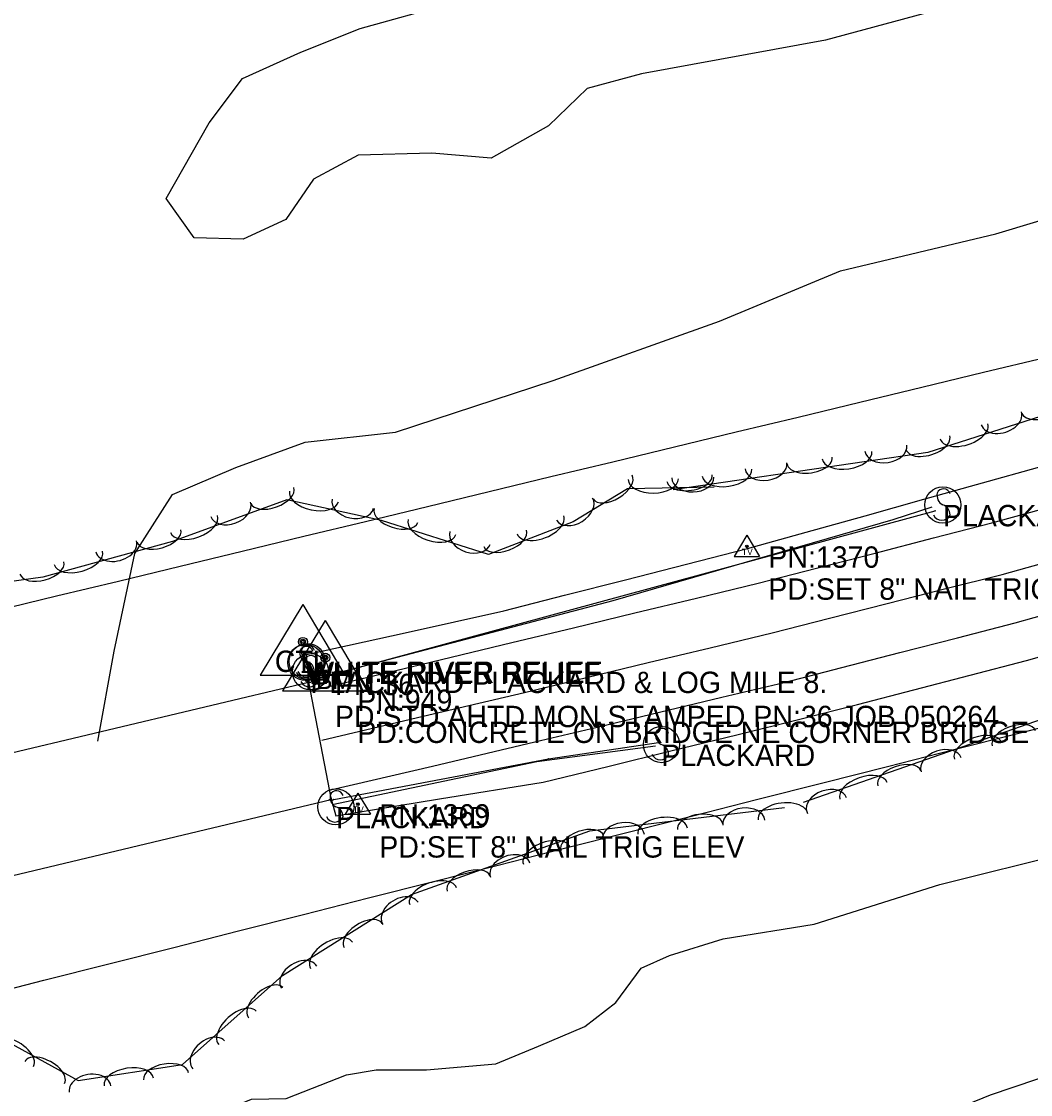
# Model space of a CAD drawing. Extents: x 1441650 to 1491889, y 345904 to 358319.
# Drawn here: x 1486974.8 to 1487211.3, y 346406.8 to 346658.3 of the extents above; entities that cross this region are included whole.
import ezdxf

# ---------------------------------------------------------------- set-up
doc = ezdxf.new("R2010")
doc.units = 0
for name, color, linetype in [('S_BRIDGE', 7, 'Continuous'), ('S_EDGE_PAVEMENT', 7, 'Continuous'), ('S_GUARDRAIL', 7, 'Continuous'), ('S_MSC_PT_SYM', 7, 'Continuous'), ('S_PAVEMENT_CROWN', 7, 'Continuous'), ('S_PRIMARY_CTL', 7, 'Continuous'), ('S_PRIMARY_CTL_ANNOT', 7, 'Continuous'), ('S_RDW_PT_SYM', 7, 'Continuous'), ('S_SECONDARY_CTL', 7, 'Continuous'), ('S_SECONDARY_CTL_ANNOT', 7, 'Continuous'), ('S_SHOULDER', 7, 'Continuous'), ('S_SIGN', 7, 'Continuous'), ('S_SIGN_ANNOT', 7, 'Continuous'), ('S_STR_PT_SYM', 7, 'Continuous'), ('S_STREAM', 7, 'Continuous'), ('S_TREE', 7, 'Continuous')]:
    doc.layers.add(name, color=color, linetype=linetype)

msp = doc.modelspace()

# ---------------------------------------------------------------- linework, layer by layer
at = {"layer": 'S_BRIDGE'}
for p, q in [((1486776.14, 346440.13), (1487042.08, 346503.46)), ((1487042.08, 346503.46), (1487047.36, 346475.84)), ((1487047.36, 346475.84), (1486782.56, 346412.89))]:
    msp.add_line(p, q, dxfattribs=at)
at = {"layer": 'S_EDGE_PAVEMENT'}
for points in [[(1487042.53, 346501.4), (1487066.11, 346507.06), (1487089.7, 346512.73), (1487104.14, 346516.2), (1487118.59, 346519.67), (1487133.04, 346523.15), (1487147.48, 346526.62), (1487161.17, 346530.16), (1487174.86, 346533.7), (1487188.55, 346537.23), (1487202.24, 346540.77), (1487215.37, 346544.4), (1487228.49, 346548.04), (1487241.61, 346551.68), (1487254.74, 346555.31), (1487267.79, 346559.26), (1487280.85, 346563.2), (1487293.91, 346567.14), (1487306.97, 346571.08), (1487319.68, 346575.25), (1487332.4, 346579.41), (1487345.11, 346583.57)], [(1487047.19, 346478.18), (1487071.16, 346483.8), (1487095.13, 346489.43), (1487109.73, 346492.92), (1487124.34, 346496.41), (1487138.94, 346499.91), (1487153.54, 346503.4), (1487167.09, 346506.89), (1487180.63, 346510.38), (1487194.17, 346513.87), (1487207.72, 346517.36), (1487221.05, 346521.08), (1487234.39, 346524.79), (1487247.72, 346528.51), (1487261.06, 346532.23), (1487274.32, 346536.2), (1487287.58, 346540.18), (1487300.84, 346544.15), (1487314.1, 346548.13), (1487327.01, 346552.35), (1487339.91, 346556.57), (1487352.82, 346560.79)]]:
    msp.add_lwpolyline(points, dxfattribs=at)
at = {"layer": 'S_GUARDRAIL'}
for p, q in [((1487043.07, 346504), (1487188.94, 346543.63)), ((1487098.28, 346485.49), (1487124.09, 346489.32)), ((1487047.96, 346475.95), (1487098.28, 346485.49))]:
    msp.add_line(p, q, dxfattribs=at)
for points in [[(1487041.38, 346503.66), (1487072.67, 346511.9), (1487113.45, 346522.6), (1487179.11, 346541.6), (1487188.24, 346544.52)], [(1487123.38, 346488.43), (1487095.55, 346484.76), (1487047.57, 346474.71)]]:
    msp.add_lwpolyline(points, dxfattribs=at)
at = {"layer": 'S_MSC_PT_SYM'}
for points in [[(1487041.08, 346509.93), (1487041.08, 346509.98), (1487041.08, 346509.93), (1487041.03, 346509.93), (1487041.08, 346509.93), (1487041.08, 346509.88), (1487041.08, 346509.93), (1487041.13, 346509.93)], [(1487042.02, 346506.52), (1487042.02, 346506.57), (1487042.02, 346506.52), (1487041.97, 346506.52), (1487042.02, 346506.52), (1487042.02, 346506.47), (1487042.02, 346506.52), (1487042.07, 346506.52)]]:
    msp.add_lwpolyline(points, dxfattribs=at)
at = {"layer": 'S_PAVEMENT_CROWN'}
msp.add_lwpolyline([(1487045.16, 346489.87), (1487068.92, 346495.45), (1487092.67, 346501.03), (1487107.19, 346504.52), (1487121.7, 346508.02), (1487136.21, 346511.51), (1487150.72, 346515.01), (1487164.2, 346518.43), (1487177.68, 346521.86), (1487191.15, 346525.28), (1487204.63, 346528.71), (1487217.76, 346532.37), (1487230.89, 346536.03), (1487244.02, 346539.69), (1487257.15, 346543.35), (1487270.21, 346547.25), (1487283.26, 346551.14), (1487296.32, 346555.04), (1487309.37, 346558.94), (1487322.59, 346563.24), (1487335.82, 346567.55), (1487349.04, 346571.85)], dxfattribs=at)
at = {"layer": 'S_PRIMARY_CTL'}
for p, q in [((1487040.75, 346521.61), (1487030.72, 346505.1)), ((1487040.75, 346521.61), (1487050.57, 346505.1)), ((1487045.99, 346517.9), (1487035.96, 346501.39)), ((1487045.99, 346517.9), (1487055.82, 346501.39)), ((1487030.72, 346505.1), (1487050.57, 346505.1)), ((1487035.96, 346501.39), (1487055.82, 346501.39))]:
    msp.add_line(p, q, dxfattribs=at)
for centre, radius in [((1487040.75, 346512.91), 1.04), ((1487040.75, 346512.91), 0.609), ((1487040.75, 346512.91), 0.344), ((1487045.99, 346509.2), 1.04), ((1487045.99, 346509.2), 0.609), ((1487045.99, 346509.2), 0.344)]:
    msp.add_circle(centre, radius, dxfattribs=at)
at = {"layer": 'S_RDW_PT_SYM'}
for points in [[(1487188.94, 346543.63), (1487188.94, 346543.68), (1487188.94, 346543.63), (1487188.89, 346543.63), (1487188.94, 346543.63), (1487188.94, 346543.58), (1487188.94, 346543.63), (1487188.99, 346543.63)], [(1487043.07, 346504), (1487043.07, 346504.05), (1487043.07, 346504), (1487043.02, 346504), (1487043.07, 346504), (1487043.07, 346503.95), (1487043.07, 346504), (1487043.12, 346504)], [(1487124.09, 346489.32), (1487124.09, 346489.37), (1487124.09, 346489.32), (1487124.04, 346489.32), (1487124.09, 346489.32), (1487124.09, 346489.27), (1487124.09, 346489.32), (1487124.14, 346489.32)], [(1487098.28, 346485.49), (1487098.28, 346485.54), (1487098.28, 346485.49), (1487098.23, 346485.49), (1487098.28, 346485.49), (1487098.28, 346485.44), (1487098.28, 346485.49), (1487098.33, 346485.49)], [(1487047.96, 346475.95), (1487047.96, 346476), (1487047.96, 346475.95), (1487047.91, 346475.95), (1487047.96, 346475.95), (1487047.96, 346475.9), (1487047.96, 346475.95), (1487048.01, 346475.95)]]:
    msp.add_lwpolyline(points, dxfattribs=at)
at = {"layer": 'S_SECONDARY_CTL'}
for p, q in [((1487144.84, 346537.87), (1487141.83, 346532.92)), ((1487144.84, 346537.87), (1487147.79, 346532.92)), ((1487141.83, 346532.92), (1487147.79, 346532.92)), ((1487053.65, 346477.45), (1487050.64, 346472.49)), ((1487053.65, 346477.45), (1487056.6, 346472.49)), ((1487050.64, 346472.49), (1487056.6, 346472.49))]:
    msp.add_line(p, q, dxfattribs=at)
for centre, radius in [((1487144.84, 346535.26), 0.311), ((1487144.84, 346535.26), 0.183), ((1487144.84, 346535.26), 0.103), ((1487053.65, 346474.84), 0.311), ((1487053.65, 346474.84), 0.183), ((1487053.65, 346474.84), 0.103)]:
    msp.add_circle(centre, radius, dxfattribs=at)
at = {"layer": 'S_SHOULDER'}
for points in [[(1487042.15, 346503.54), (1487041.59, 346509.89), (1487064.71, 346515.03), (1487087.82, 346520.17), (1487102.1, 346523.81), (1487116.39, 346527.46), (1487130.68, 346531.1), (1487144.96, 346534.75), (1487158.74, 346538.6), (1487172.52, 346542.45), (1487186.29, 346546.29), (1487200.07, 346550.14), (1487212.93, 346553.74), (1487225.79, 346557.34), (1487238.65, 346560.94), (1487251.51, 346564.55), (1487264.35, 346568.48), (1487277.18, 346572.42), (1487290.02, 346576.35), (1487302.86, 346580.29), (1487315.9, 346584.48), (1487328.93, 346588.68), (1487341.97, 346592.87), (1487355, 346597.06)], [(1487047.48, 346475.78), (1487048.46, 346472.16), (1487072.78, 346476.07), (1487097.09, 346479.98), (1487112.2, 346483.69), (1487127.32, 346487.4), (1487142.43, 346491.11), (1487157.55, 346494.82), (1487170.74, 346498.25), (1487183.94, 346501.67), (1487197.13, 346505.09), (1487210.33, 346508.51), (1487223.66, 346512.29), (1487237, 346516.06), (1487250.33, 346519.83), (1487263.67, 346523.61), (1487277.17, 346527.72), (1487290.67, 346531.83), (1487304.17, 346535.94), (1487317.67, 346540.06), (1487330.41, 346544.18), (1487343.16, 346548.29)]]:
    msp.add_lwpolyline(points, dxfattribs=at)
at = {"layer": 'S_SIGN'}
msp.add_line((1487042.02, 346506.52), (1487041.08, 346509.93), dxfattribs=at)
for centre in [(1487190.76, 346544.96), (1487041.42, 346508.04), (1487041.77, 346508.28), (1487042.52, 346505.9), (1487124.79, 346488.82), (1487048.49, 346474.23)]:
    msp.add_circle(centre, 4.24, dxfattribs=at)
for centre, radius, start, end in [((1487190.88, 346547.12), 1.62, 16.5258, 156.8957), ((1487191.92, 346547.22), 2.55, 167.1196, 241.9813), ((1487190.06, 346542.68), 2.38, 358.6529, 73.7063), ((1487190.5, 346543.57), 2.17, 204.641, 335.359), ((1487042.59, 346510.29), 2.55, 167.1196, 241.9813), ((1487041.55, 346510.19), 1.62, 16.5258, 156.8957), ((1487042.94, 346510.53), 2.55, 167.1196, 241.9813), ((1487041.9, 346510.43), 1.62, 16.5258, 156.8957), ((1487043.69, 346508.15), 2.55, 167.1196, 241.9813), ((1487042.65, 346508.05), 1.62, 16.5258, 156.8957), ((1487040.72, 346505.76), 2.38, 358.6529, 73.7063), ((1487041.07, 346505.99), 2.38, 358.6529, 73.7063), ((1487041.16, 346506.64), 2.17, 204.641, 335.359), ((1487041.51, 346506.88), 2.17, 204.641, 335.359), ((1487041.82, 346503.62), 2.38, 358.6529, 73.7063), ((1487042.26, 346504.5), 2.17, 204.641, 335.359), ((1487124.92, 346490.98), 1.62, 16.5258, 156.8957), ((1487125.96, 346491.08), 2.55, 167.1196, 241.9813), ((1487124.09, 346486.54), 2.38, 358.6529, 73.7063), ((1487124.53, 346487.42), 2.17, 204.641, 335.359), ((1487048.61, 346476.39), 1.62, 16.5258, 156.8957), ((1487049.65, 346476.49), 2.55, 167.1196, 241.9813), ((1487047.79, 346471.95), 2.38, 358.6529, 73.7063), ((1487048.23, 346472.84), 2.17, 204.641, 335.359)]:
    msp.add_arc(centre, radius, start, end, dxfattribs=at)
at = {"layer": 'S_STR_PT_SYM'}
for points in [[(1487042.08, 346503.46), (1487042.08, 346503.96), (1487042.08, 346503.46), (1487041.58, 346503.46), (1487042.08, 346503.46), (1487042.08, 346502.96), (1487042.08, 346503.46), (1487042.58, 346503.46)], [(1487047.36, 346475.84), (1487047.36, 346476.34), (1487047.36, 346475.84), (1487046.86, 346475.84), (1487047.36, 346475.84), (1487047.36, 346475.34), (1487047.36, 346475.84), (1487047.86, 346475.84)]]:
    msp.add_lwpolyline(points, dxfattribs=at)
at = {"layer": 'S_STREAM'}
for points in [[(1486992.67, 346489.61), (1486996.49, 346510.72), (1487001.33, 346533.58), (1487010.19, 346547.42), (1487025.01, 346553.78), (1487041.31, 346559.69), (1487062.42, 346562), (1487099.42, 346574.12), (1487138.37, 346588.04), (1487166.77, 346599.81), (1487203.13, 346608.54), (1487258.45, 346625.16), (1487302.8, 346635.93), (1487351, 346651.77), (1487443.63, 346683.15), (1487525.93, 346713.79), (1487622.22, 346751.64)], [(1487209.03, 346666.31), (1487163.23, 346653.87), (1487120.1, 346646), (1487107.41, 346642.57), (1487098.33, 346633.82), (1487084.84, 346626.25), (1487070.96, 346627.43), (1487053.74, 346626.97), (1487043.23, 346621.34), (1487036.75, 346611.86), (1487026.73, 346607.23), (1487015.23, 346607.59), (1487008.67, 346616.77), (1487018.81, 346634.49), (1487026.56, 346644.92), (1487040.3, 346651.09), (1487054.2, 346656.65), (1487075.06, 346662.41)], [(1486974.85, 346387.79), (1486989.75, 346391.34), (1487001.95, 346394.74), (1487014.68, 346399.98), (1487028.71, 346405.75), (1487036.84, 346405.9), (1487050.94, 346411.41), (1487057.95, 346412.62), (1487069.71, 346412.61), (1487085.98, 346414.03), (1487095.99, 346418.13), (1487106.86, 346422.79), (1487114.06, 346428.41), (1487120.01, 346436.44), (1487126.69, 346439.43), (1487139.26, 346443.32), (1487160.61, 346446.76), (1487190.03, 346456.06), (1487220.16, 346463.53), (1487244.91, 346470.54), (1487264.69, 346474.43), (1487293.86, 346484.24), (1487326.92, 346491.58), (1487361.37, 346502.6)], [(1487390.13, 346458.57), (1487341.15, 346454.93), (1487317.51, 346441.43), (1487257.05, 346425.37), (1487201.85, 346406.63), (1487170.27, 346393.81), (1487154.75, 346390.86), (1487134.67, 346389.81), (1487112.23, 346384.6), (1487094.81, 346380.24), (1487070.62, 346375.49), (1487030.4, 346371.7), (1487009.48, 346368.29), (1486984.72, 346364.06), (1486979.06, 346361.72), (1486979.21, 346355.69), (1486977.51, 346352.5), (1486978.38, 346345.99), (1486978.64, 346330.09), (1486984.22, 346316.64), (1486991.55, 346298.95)]]:
    msp.add_lwpolyline(points, dxfattribs=at)
at = {"layer": 'S_TREE'}
for points in [[(1487905.63, 346874.21), (1487830.8, 346830.85), (1487735.91, 346777.07), (1487643.51, 346738.1), (1487608.92, 346718.16), (1487581.43, 346700.77), (1487539.54, 346680.46), (1487496.1, 346671.13), (1487467.06, 346660.41), (1487438.75, 346639.81), (1487401.17, 346623.93), (1487351.16, 346616.55), (1487328.07, 346608.87), (1487301.68, 346595.48), (1487266.02, 346580.7), (1487221.18, 346568.09), (1487187.25, 346557.3), (1487127.56, 346548.55)], [(1487158.05, 346475.3), (1487227.51, 346499.55), (1487263.38, 346513.84), (1487302.75, 346516.19), (1487338.11, 346528.35), (1487382.41, 346544.19), (1487446.24, 346564.19), (1487493.49, 346588.41), (1487513.08, 346595.21), (1487537.87, 346589), (1487552.15, 346605.94), (1487564.85, 346620.62), (1487592.07, 346636.88)], [(1486968.55, 346520.17), (1486983.03, 346523.66), (1486997.51, 346527.15), (1487012, 346530.65), (1487026.48, 346534.14), (1487040.96, 346537.63), (1487055.44, 346541.13), (1487069.93, 346544.62), (1487084.41, 346548.11), (1487098.89, 346551.6), (1487113.38, 346555.1), (1487127.86, 346558.59), (1487142.34, 346562.08), (1487156.83, 346565.57), (1487171.31, 346569.07), (1487185.79, 346572.56), (1487200.27, 346576.05), (1487214.76, 346579.54)], [(1486968.55, 346520.17), (1486983.03, 346523.66), (1486997.51, 346527.15), (1487011.99, 346530.65), (1487026.48, 346534.14), (1487040.96, 346537.63), (1487055.44, 346541.12), (1487069.93, 346544.62), (1487084.41, 346548.11), (1487098.89, 346551.6), (1487113.37, 346555.09), (1487127.86, 346558.59), (1487142.34, 346562.08), (1487156.82, 346565.57), (1487171.31, 346569.06), (1487185.79, 346572.56), (1487200.27, 346576.05), (1487214.76, 346579.54)], [(1487137.13, 346549.1), (1487116.8, 346548.78), (1487104.07, 346541), (1487084.24, 346533.36), (1487059.15, 346541.35), (1487036.96, 346546.2), (1487010.19, 346536.43), (1486979.75, 346528.05), (1486948.23, 346523.66)], [(1486964.85, 346429.74), (1486980.06, 346433.59), (1486995.27, 346437.45), (1487010.48, 346441.3), (1487025.69, 346445.16), (1487040.9, 346449.02), (1487056.12, 346452.87), (1487071.33, 346456.73), (1487086.54, 346460.58), (1487101.75, 346464.44), (1487116.96, 346468.3), (1487132.17, 346472.15), (1487147.38, 346476.01), (1487162.6, 346479.86), (1487177.81, 346483.72), (1487193.02, 346487.57), (1487208.23, 346491.43), (1487223.44, 346495.29)], [(1486964.85, 346429.73), (1486980.06, 346433.59), (1486995.27, 346437.45), (1487010.48, 346441.3), (1487025.69, 346445.16), (1487040.9, 346449.01), (1487056.11, 346452.87), (1487071.33, 346456.73), (1487086.54, 346460.58), (1487101.75, 346464.44), (1487116.96, 346468.29), (1487132.17, 346472.15), (1487147.38, 346476.01), (1487162.59, 346479.86), (1487177.81, 346483.72), (1487193.02, 346487.57), (1487208.23, 346491.43), (1487223.44, 346495.28)], [(1487133.63, 346373.88), (1487086.61, 346363.01), (1487056, 346355.33), (1487027.62, 346345.61), (1487002.47, 346334.58), (1486979.36, 346324.04), (1486964.18, 346335.54), (1486951.66, 346365.91), (1486940.55, 346392.86), (1486938.53, 346415.65), (1486945.06, 346435.3), (1486955.62, 346438.53), (1486965.42, 346422.51), (1486988.05, 346410.11), (1487012.51, 346413.82), (1487035.99, 346434.72), (1487066.17, 346453.7), (1487107.99, 346468.57), (1487153.66, 346474.1)]]:
    msp.add_lwpolyline(points, dxfattribs=at)
for centre, major_axis, ratio, start_param, end_param in [((1487214.36, 346568.15), (5.09, 1.62), 0.540648, 3.141567, 6.28316), ((1487204.47, 346565.28), (4.72, 1.5), 0.685246, 3.141549, 6.283142), ((1487195.72, 346562.22), (5.59, 1.78), 0.550027, 3.141566, 6.283159), ((1487187.27, 346559.53), (5.09, 1.62), 0.540648, 3.141567, 6.28316), ((1487177.4, 346558.26), (4.9, 0.72), 0.685254, 3.14158, 6.283172), ((1487159.51, 346555.38), (5.29, 0.77), 0.540655, 3.141585, 6.283178), ((1487168.28, 346556.66), (5.81, 0.85), 0.550034, 3.141585, 6.283177), ((1487140.15, 346552.54), (5.81, 0.85), 0.550034, 3.141585, 6.283177), ((1487149.28, 346554.14), (4.9, 0.72), 0.685254, 3.14158, 6.283172), ((1487113.35, 346549.15), (4.56, 2.78), 0.541205, 3.14215, 6.283742), ((1487122.88, 346550.99), (5.87, 0.09), 0.550015, 3.141593, 6.283185), ((1487131.38, 346551.26), (5.29, 0.77), 0.540655, 3.141585, 6.283178), ((1487132.14, 346551.4), (4.95, 0.08), 0.68523, 3.141593, 6.283185), ((1487033.6, 346547.22), (5.02, 1.83), 0.540629, 3.141593, 6.283185), ((1487043.34, 346546.98), (5.73, -1.25), 0.550027, 3.141593, 6.283185), ((1487023.83, 346543.94), (4.66, 1.7), 0.685221, 3.141593, 6.283185), ((1487052.44, 346545.26), (4.84, -1.06), 0.685245, 3.141593, 6.283185), ((1487104.43, 346544.01), (4.22, 2.58), 0.685952, 3.142536, 6.284128), ((1487062.57, 346542.49), (5.09, -1.62), 0.540654, 3.141593, 6.283185), ((1487015.22, 346540.52), (5.51, 2.01), 0.550008, 3.141593, 6.283185), ((1487071.02, 346539.8), (5.59, -1.78), 0.550034, 3.141593, 6.283185), ((1487096.42, 346540.32), (5.48, 2.11), 0.550041, 3.141733, 6.283326), ((1487006.99, 346537.74), (5.15, 1.42), 0.540629, 3.14159, 6.283182), ((1487079.92, 346537.24), (4.72, -1.5), 0.685253, 3.141593, 6.283185), ((1487088.15, 346537.14), (4.99, 1.92), 0.540662, 3.141729, 6.283321), ((1486996.99, 346535.26), (4.78, 1.31), 0.685221, 3.141587, 6.28318), ((1486988.13, 346532.56), (5.66, 1.56), 0.550008, 3.14159, 6.283182), ((1486979.58, 346530.2), (5.15, 1.42), 0.540629, 3.14159, 6.283182), ((1487207.38, 346490.28), (-5.05, -1.76), 0.539451, 3.141593, 6.283185), ((1487199, 346487.36), (-5.54, -1.93), 0.54881, 3.141593, 6.283185), ((1487190.35, 346484.06), (-4.68, -1.63), 0.683729, 3.141593, 6.283185), ((1487180.54, 346480.91), (-5.05, -1.76), 0.539451, 3.141593, 6.283185), ((1487172.16, 346477.99), (-5.54, -1.93), 0.54881, 3.141593, 6.283185), ((1487163.51, 346474.69), (-4.68, -1.63), 0.683729, 3.141593, 6.283185), ((1487153.25, 346471.92), (-5.82, -0.7), 0.550175, 3.141856, 6.283449), ((1487133.84, 346469.57), (-5.31, -0.64), 0.540793, 3.141848, 6.283441), ((1487144.1, 346470.54), (-4.92, -0.59), 0.685429, 3.142025, 6.283617), ((1487115.88, 346467.13), (-4.92, -0.59), 0.685429, 3.142025, 6.283617), ((1487125.04, 346468.5), (-5.82, -0.7), 0.550175, 3.141856, 6.283449), ((1487106.23, 346465.69), (-5.01, -1.78), 0.543683, 3.141761, 6.283353), ((1487097.92, 346462.74), (-5.5, -1.96), 0.553116, 3.141766, 6.283359), ((1487089.33, 346459.41), (-4.64, -1.65), 0.689093, 3.141878, 6.283471), ((1487079.59, 346456.22), (-5.01, -1.78), 0.543683, 3.141761, 6.283353), ((1487071.28, 346453.27), (-5.5, -1.96), 0.553116, 3.141766, 6.283359), ((1487063.62, 346449.28), (-4.14, -2.61), 0.693562, 3.139496, 6.281089), ((1487054.87, 346444.08), (-4.47, -2.82), 0.54721, 3.140367, 6.28196), ((1487047.45, 346439.42), (-4.91, -3.09), 0.556703, 3.140327, 6.28192), ((1487039.84, 346434.33), (-4.14, -2.61), 0.693562, 3.139496, 6.281089), ((1487032.02, 346428.34), (-3.99, -3.55), 0.540636, 3.141426, 6.283019), ((1487025.39, 346422.45), (-4.38, -3.9), 0.550016, 3.141421, 6.283014), ((1486972.49, 346416.22), (-5.11, 2.81), 0.552603, 3.145189, 6.286782), ((1487018.65, 346416.1), (-3.7, -3.29), 0.685231, 3.141311, 6.282904), ((1486980.22, 346411.98), (-4.66, 2.56), 0.54318, 3.145076, 6.286669), ((1486999.95, 346409.77), (-5.79, -0.88), 0.551613, 3.14235, 6.283942), ((1487008.69, 346411.1), (-5.27, -0.8), 0.542206, 3.142326, 6.283918), ((1486990.86, 346408.13), (-4.89, -0.74), 0.68722, 3.142836, 6.284429)]:
    msp.add_ellipse(centre, major_axis=major_axis, ratio=ratio, start_param=start_param, end_param=end_param, dxfattribs=at)

# ---------------------------------------------------------------- texts
at = {"layer": 'S_PRIMARY_CTL'}
for s, height, p in [('CTL', 5, (1487034.16, 346505.84)), ('TBM', 4.287, (1487040.34, 346501.81))]:
    msp.add_text(s, height=height, rotation=360, dxfattribs=at).set_placement(p)
at = {"layer": 'S_PRIMARY_CTL_ANNOT'}
for s, p in [('PN:36', (1487048.25, 346500.41)), ('PN:949', (1487053.49, 346496.7)), ('PD:STD AHTD MON.STAMPED PN:36 JOB 050264', (1487048.25, 346492.91)), ('PD:CONCRETE ON BRIDGE NE CORNER BRIDGE', (1487053.49, 346489.2))]:
    msp.add_text(s, height=5, dxfattribs=at).set_placement(p)
at = {"layer": 'S_SECONDARY_CTL'}
for p in [(1487143.64, 346533.25), (1487052.45, 346472.83)]:
    msp.add_text('TV', height=1.5, rotation=360, dxfattribs=at).set_placement(p)
at = {"layer": 'S_SECONDARY_CTL_ANNOT'}
for s, p in [('PN:1370', (1487149.84, 346530.26)), ('PD:SET 8" NAIL TRIG ELEV', (1487149.84, 346522.76)), ('PN:1369', (1487058.65, 346469.84)), ('PD:SET 8" NAIL TRIG ELEV', (1487058.65, 346462.34))]:
    msp.add_text(s, height=5, dxfattribs=at).set_placement(p)
at = {"layer": 'S_SIGN_ANNOT'}
for s, p in [('PLACKARD', (1487190.76, 346539.97)), ('WHITE RIVER RELIEF', (1487041.42, 346503.04)), ('WHITE RIVER RELIEF', (1487041.77, 346503.28)), ('PLACKARD PLACKARD & LOG MILE 8.', (1487042.52, 346500.9)), ('PLACKARD', (1487124.79, 346483.82)), ('PLACKARD', (1487048.49, 346469.23))]:
    msp.add_text(s, height=5, dxfattribs=at).set_placement(p)

doc.saveas('drawing.dxf')
